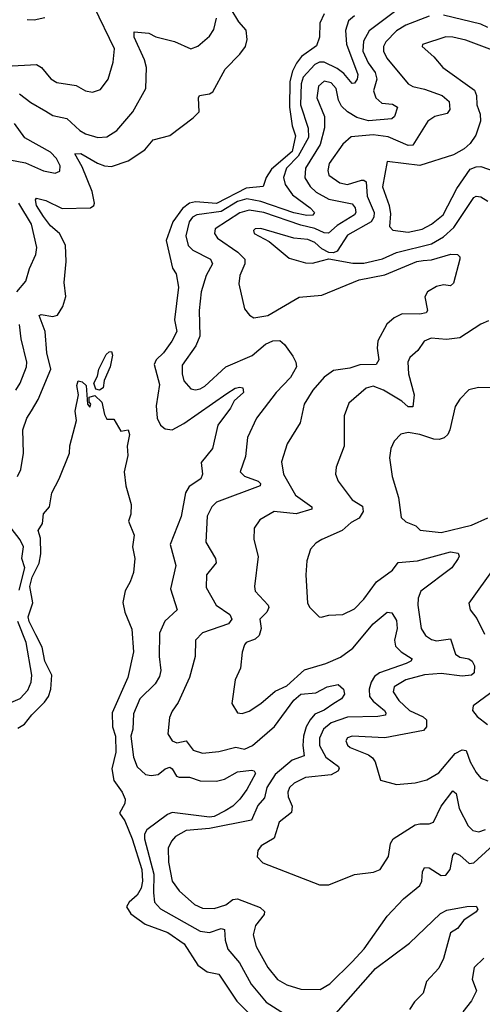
# Model space of a CAD drawing. Extents: x 1443846 to 1577407, y 839182 to 927291.
# Tile 399 of 535: x 1546113 to 1548092, y 887798 to 892009. Entities that reach past the tile are written whole.
import ezdxf

# ---------------------------------------------------------------- set-up
doc = ezdxf.new("R2010")
doc.units = 0

msp = doc.modelspace()

# ---------------------------------------------------------------- linework, layer by layer
at = {"layer": '0CON20XD'}
for points in [[(1545858, 892058), (1545905, 891950.9), (1546005, 891824.4), (1546025, 891814.5), (1546055, 891810.4), (1546185, 891818.2), (1546206.7, 891805), (1546246.8, 891756.8), (1546271.2, 891741.2), (1546355, 891727.5), (1546395, 891705.6), (1546425, 891698.9), (1546458.6, 891711.4), (1546491.5, 891755), (1546512.2, 891827.8), (1546517.8, 891885), (1546431.9, 892065)], [(1547745, 892064), (1547607.9, 891962.1), (1547583.1, 891916.9), (1547581.2, 891875), (1547603, 891825), (1547633.3, 891783.3), (1547640, 891755), (1547626.9, 891705), (1547636.1, 891675), (1547662.1, 891652.1), (1547708.2, 891648.2), (1547728.9, 891635), (1547716.2, 891595), (1547705, 891584.7), (1547605, 891577.3), (1547555, 891591), (1547514.6, 891614.6), (1547489.8, 891639.8), (1547476.5, 891665), (1547466, 891715), (1547445, 891740), (1547415, 891746.3), (1547390.3, 891725), (1547383.2, 891675), (1547416.6, 891595), (1547417.3, 891547.3), (1547398.3, 891475), (1547335.6, 891375), (1547333.1, 891333.1), (1547355, 891295.4), (1547381, 891271), (1547435, 891242.4), (1547535, 891221.8), (1547548, 891205), (1547550.3, 891185), (1547544.6, 891175), (1547470.9, 891129.1), (1547433.8, 891096.2), (1547415, 891097.4), (1547375, 891116), (1547315, 891130.4), (1547157.7, 891185), (1547095, 891194.5), (1547055, 891183), (1546949.2, 891115), (1546946.2, 891095), (1546958.5, 891075), (1547045.7, 891015.7), (1547076.1, 890985), (1547076.6, 890965), (1547054.5, 890915), (1547050.2, 890880.2), (1547075, 890773.3), (1547096.2, 890745), (1547114.5, 890734.5), (1547175, 890744.5), (1547308, 890822), (1547405, 890831.4), (1547565, 890896.7), (1547675, 890917.4), (1547811.1, 890975), (1547839.2, 890979.2), (1547875, 890982.2), (1547956.7, 891006.7), (1547986.2, 891005), (1547995.5, 890995.5), (1547995.5, 890985), (1547968, 890882), (1547955, 890871.2), (1547925, 890874.7), (1547895, 890868.4), (1547857.3, 890845), (1547845.4, 890824.6), (1547857.5, 890765), (1547851.2, 890755), (1547825, 890749.4), (1547749, 890751), (1547715, 890733.9), (1547682.9, 890707.1), (1547644.7, 890635.3), (1547641.8, 890605), (1547649.1, 890555), (1547637.1, 890535), (1547567.5, 890532.5), (1547525, 890519.4), (1547455, 890509.4), (1547415, 890480.5), (1547366.9, 890425), (1547329.6, 890365), (1547312.7, 890285), (1547257.5, 890195), (1547232.2, 890117.8), (1547241.1, 890065), (1547293.3, 889975), (1547363.1, 889925), (1547362.9, 889915), (1547295, 889896), (1547201.2, 889905), (1547139.8, 889870.2), (1547115.6, 889835), (1547114.4, 889785.6), (1547132.6, 889712.6), (1547116.9, 889585), (1547119.5, 889565), (1547175.6, 889505.6), (1547178.8, 889495), (1547170, 889475), (1547140, 889445), (1547145.3, 889405), (1547137.8, 889375), (1547120.5, 889359.5), (1547081.9, 889345), (1547074.5, 889335), (1547064.2, 889304.2), (1547057.1, 889235), (1547034.2, 889185), (1547020.8, 889085), (1547045, 889044.3), (1547065, 889041.8), (1547095, 889050.9), (1547145, 889083.8), (1547205, 889136.5), (1547255, 889160), (1547331.5, 889228.5), (1547422.5, 889255), (1547485, 889282.5), (1547538.5, 889321.5), (1547625, 889424.7), (1547685, 889475.7), (1547705, 889471.9), (1547725, 889438.8), (1547727.4, 889405), (1547716.2, 889355), (1547719.9, 889329.9), (1547744.8, 889304.8), (1547791.1, 889275), (1547785.5, 889265), (1547766.5, 889255), (1547651.3, 889215), (1547630.7, 889199.3), (1547616.3, 889175), (1547607.3, 889145), (1547609.8, 889115), (1547624.2, 889095), (1547673.2, 889055), (1547679.2, 889045), (1547676.9, 889035), (1547645, 889028.7), (1547515, 889026.2), (1547445, 889002.2), (1547412.2, 888975), (1547394.6, 888935.4), (1547394.9, 888904.9), (1547422.5, 888855), (1547476.1, 888815), (1547479.3, 888805), (1547473.3, 888795), (1547445, 888779.4), (1547335, 888768.4), (1547286.4, 888743.6), (1547266.9, 888725), (1547259.6, 888705), (1547261.3, 888685), (1547278.8, 888645), (1547275, 888617.5), (1547223.4, 888576.6), (1547201.6, 888508.4), (1547145.8, 888475), (1547131.2, 888455), (1547128, 888428), (1547153.2, 888403.2), (1547395, 888309.2), (1547435, 888308.6), (1547545, 888353.1), (1547626.6, 888363.4), (1547654.3, 888375), (1547690.5, 888429.5), (1547699.6, 888485), (1547710, 888505), (1547805, 888564.7), (1547825, 888570.3), (1547865, 888569.2), (1547882.9, 888577.1), (1547915, 888645.4), (1547965, 888710.6), (1547979.2, 888699.1), (1547992.6, 888635), (1548031.1, 888561.1), (1548051.7, 888541.7), (1548076.1, 888536.1), (1548105, 888545.3)], [(1546104.2, 890055.7), (1546118.2, 890085), (1546128.9, 890155), (1546127.1, 890255), (1546144, 890305), (1546163.7, 890336.3), (1546192.5, 890385), (1546246.4, 890515), (1546228.6, 890585), (1546222.5, 890675), (1546195.8, 890744.2), (1546205, 890748.9), (1546255, 890740.4), (1546274.6, 890745.4), (1546298.1, 890781.9), (1546310.5, 890825), (1546302.8, 890885), (1546312.2, 890975), (1546309.6, 891045), (1546283.1, 891095), (1546245, 891127.5), (1546215, 891166.9), (1546184.2, 891215), (1546180.7, 891239.3), (1546185, 891245.8), (1546225, 891236.2), (1546295, 891201.5), (1546416.2, 891205), (1546430, 891215), (1546432.9, 891225), (1546422.8, 891275), (1546380.6, 891380.6), (1546348.8, 891435), (1546375, 891437.6), (1546445.3, 891395.3), (1546475, 891384.5), (1546505, 891382.1), (1546577.5, 891405), (1546647.6, 891452.4), (1546684.2, 891495.8), (1546755, 891514.4), (1546855, 891589.2), (1546880, 891615), (1546877.1, 891675), (1546882, 891685), (1546925, 891692.5), (1546938.9, 891701.1), (1546992.4, 891797.6), (1547055, 891861.4), (1547078.5, 891895), (1547085.4, 891925), (1547081.5, 891965), (1547050.3, 892000.3), (1547016.9, 892055)], [(1546112.1, 891692.1), (1546160, 891655), (1546225, 891618.8), (1546255, 891600), (1546315, 891586.7), (1546369.6, 891535), (1546395, 891520.7), (1546447.5, 891505), (1546485, 891508.8), (1546528.9, 891535), (1546596.2, 891615), (1546652.9, 891715), (1546655.4, 891805), (1546647.1, 891837.1), (1546602.7, 891935), (1546602.9, 891957.1), (1546665, 891951.2), (1546695.8, 891935.8), (1546775, 891916.1), (1546845, 891885.4), (1546875, 891895.5), (1546925, 891939.5), (1546943.1, 891966.9), (1546954.7, 892015.3)], [(1546145, 892010.6), (1546175, 892009.2), (1546220.5, 892019.5)], [(1547415.3, 892035), (1547396.9, 891995), (1547395.4, 891934.6), (1547382, 891898), (1547318.7, 891851.3), (1547296.3, 891823.7), (1547280.1, 891789.9), (1547268.9, 891745), (1547267.2, 891635), (1547278.2, 891555), (1547293.1, 891513.1), (1547277.7, 891445), (1547189.3, 891370.7), (1547166.5, 891335), (1547154.1, 891295.9), (1547081.1, 891288.9), (1546955, 891223), (1546865, 891230), (1546839.2, 891225), (1546808.8, 891201.2), (1546768.3, 891145), (1546739, 891065), (1546766, 890946), (1546782.7, 890922.7), (1546792.5, 890865), (1546775.2, 890725), (1546784.7, 890675), (1546763.8, 890635), (1546728, 890585), (1546696.6, 890555), (1546688, 890535), (1546710.7, 890449.3), (1546697.1, 890357.1), (1546701.2, 890305), (1546714.6, 890274.6), (1546735, 890259.4), (1546765, 890255.4), (1546815, 890281.6), (1546999.2, 890410.8), (1547035, 890433.8), (1547055, 890438.2), (1547068, 890435), (1547069.6, 890415), (1547030.6, 890379.4), (1547015, 890347.5), (1546960.8, 890275), (1546937.9, 890175), (1546888.5, 890115), (1546894.4, 890065), (1546888.1, 890045), (1546837.9, 890012.1), (1546822.5, 889985), (1546803.6, 889885), (1546757.1, 889765), (1546780.9, 889675), (1546758.2, 889575), (1546786.9, 889485), (1546733.8, 889436.2), (1546711.4, 889385), (1546709.1, 889285), (1546716.8, 889225), (1546710.4, 889199.6), (1546692, 889168), (1546626.2, 889103.8), (1546599.4, 889040.6), (1546596.6, 888975), (1546588, 888945), (1546599.7, 888855), (1546615, 888813.1), (1546650.4, 888780.4), (1546675, 888775.9), (1546705, 888780.2), (1546735, 888805.2), (1546755, 888812.2), (1546765.6, 888805.6), (1546783.6, 888773.6), (1546795, 888768.6), (1546838.9, 888768.9), (1546885, 888753.6), (1546955, 888751.6), (1546989.1, 888760.9), (1547045, 888792.7), (1547105, 888798.7), (1547115.9, 888795.9), (1547121.5, 888785), (1547085, 888716.9), (1547053.9, 888675), (1547024, 888645), (1546992.4, 888625), (1546945, 888601.5), (1546925, 888598), (1546765, 888617.7), (1546745, 888609.3), (1546656.3, 888543.7), (1546647.4, 888525), (1546647, 888505), (1546686.3, 888355), (1546685.6, 888275), (1546689.6, 888235), (1546715, 888206.1), (1546885, 888110.2), (1546925, 888105.3), (1546975, 888122.1), (1546988.3, 888118.3), (1546992.2, 888072.3), (1547003.3, 888033.3), (1547052.8, 887975), (1547103.4, 887883.4), (1547167, 887807), (1547245, 887757.6)], [(1547545, 892026.2), (1547519.6, 892005), (1547506.7, 891963.3), (1547510.6, 891905), (1547559.8, 891775), (1547556.1, 891755), (1547545, 891738.2), (1547535, 891736.2), (1547499, 891779), (1547471.2, 891801.2), (1547415, 891828.4), (1547395, 891827.5), (1547375, 891817.2), (1547325, 891763.2), (1547316.4, 891735), (1547314, 891645), (1547347, 891545), (1547347.8, 891505), (1547304.7, 891425.3), (1547254.2, 891375), (1547240.7, 891335), (1547248.8, 891305), (1547280, 891260), (1547355.9, 891205), (1547374.6, 891185), (1547367.2, 891172.8), (1547341.8, 891171.8), (1547285, 891183.7), (1547145, 891232.3), (1547085, 891242.9), (1547045, 891231.9), (1546975, 891188.6), (1546870.5, 891175), (1546851.9, 891165), (1546838.3, 891145), (1546823, 891085), (1546833.6, 891043.6), (1546853.4, 891023.4), (1546929.2, 890985), (1546937.3, 890965), (1546910.5, 890915), (1546888.7, 890845), (1546880.4, 890765), (1546883.2, 890655), (1546866.2, 890615), (1546807.9, 890532.1), (1546807.3, 890495), (1546814.7, 890464.7), (1546845, 890431.1), (1546865, 890426.2), (1546885, 890430), (1546905, 890441.4), (1546995, 890524.3), (1547107.4, 890572.6), (1547165, 890621.9), (1547195, 890635.7), (1547225, 890637.1), (1547245, 890620.3), (1547280.6, 890570.6), (1547294.5, 890545), (1547296.7, 890525), (1547271.1, 890478.9), (1547210.4, 890415), (1547126.4, 890305), (1547087.2, 890222.8), (1547079, 890141), (1547056.4, 890075), (1547075, 890057.2), (1547133.3, 890035), (1547143.3, 890025), (1547142, 890015), (1546954.3, 889945), (1546934.1, 889925.9), (1546914.8, 889885.2), (1546909.2, 889775), (1546950.4, 889705), (1546953.8, 889686.2), (1546912.2, 889635), (1546910.3, 889580.3), (1546952.9, 889505), (1547011.4, 889465), (1547020, 889445), (1547006.5, 889425), (1546895, 889386.2), (1546865.5, 889355), (1546862.9, 889285), (1546839.6, 889195), (1546791.4, 889088.6), (1546765, 889051.2), (1546754.4, 889025), (1546747.1, 888955), (1546765, 888924.3), (1546785, 888915.5), (1546825.2, 888925.2), (1546855, 888885.4), (1546895, 888872.5), (1546965, 888879), (1547037.9, 888897.9), (1547075, 888889.2), (1547108.7, 888905), (1547203.4, 888986.6), (1547285, 889098.2), (1547315, 889124.1), (1547379.3, 889130.7), (1547428, 889155), (1547475.3, 889165.3), (1547498.6, 889145), (1547501.9, 889125), (1547490, 889105), (1547456.3, 889083.7), (1547415, 889055.2), (1547375, 889038.8), (1547355.2, 889015), (1547338.1, 888985), (1547327.4, 888945), (1547323.9, 888905), (1547329.2, 888860.9), (1547278.5, 888841.5), (1547205, 888780.9), (1547170.6, 888725), (1547159.6, 888680.4), (1547131.7, 888648.3), (1547104.3, 888585.7), (1546925, 888550), (1546825, 888541.3), (1546780, 888515), (1546762.5, 888495), (1546748.2, 888465), (1546749.3, 888405), (1546765, 888324.4), (1546795, 888283.2), (1546860.9, 888225), (1546895, 888208.4), (1546945, 888206.8), (1546995, 888223.1), (1547025, 888246.5), (1547045, 888249), (1547141.7, 888211.7), (1547159.7, 888195), (1547158.5, 888181.5), (1547121.1, 888135), (1547111.1, 888095), (1547123.9, 888045), (1547173.9, 887955), (1547215, 887903.8), (1547255, 887881.3), (1547315, 887862.3), (1547398.5, 887861.5), (1547439.5, 887885), (1547535, 887979.2), (1547586.7, 888035), (1547684.4, 888175), (1547755, 888249.4), (1547824.7, 888305.3), (1547832.7, 888325), (1547835.3, 888364.7), (1547845, 888383.1), (1547865, 888381.2), (1547915, 888349.1), (1547935, 888350.4), (1547953.5, 888375), (1547965, 888433.8), (1547973.7, 888446.3), (1547995, 888435.4), (1548035, 888400.4), (1548055, 888402.5), (1548189.2, 888525)], [(1547865, 892025.2), (1547765, 891986.5), (1547725, 891961.1), (1547678.8, 891915), (1547669.2, 891895), (1547668.4, 891875), (1547682.7, 891845), (1547774.4, 891735), (1547795, 891723.4), (1547845, 891712.6), (1547920.5, 891685), (1547949.5, 891659.5), (1547952.5, 891625), (1547941.5, 891608.5), (1547888, 891595), (1547858.6, 891575), (1547795, 891473.2), (1547775, 891471), (1547688.5, 891508.5), (1547625, 891517.4), (1547531, 891509), (1547495, 891476.9), (1547436.4, 891395), (1547430.8, 891365), (1547435.4, 891345), (1547482.3, 891312.3), (1547515, 891304.8), (1547575, 891322.5), (1547585, 891323.4), (1547595, 891315.5), (1547598.7, 891255), (1547628.6, 891185), (1547627.7, 891165), (1547615.7, 891145), (1547515, 891087.5), (1547470.8, 891019.2), (1547455, 891012.2), (1547435, 891012.9), (1547405, 891029.1), (1547375, 891056), (1547345, 891069.3), (1547285, 891075.5), (1547145, 891116), (1547120, 891115), (1547112.6, 891107.4), (1547115.8, 891095), (1547180.1, 891060.1), (1547265, 890989.5), (1547335, 890968.9), (1547365, 890968.5), (1547402.4, 890977.6), (1547435, 890985.8), (1547538, 890968), (1547585, 890967.7), (1547665, 890986.5), (1547725, 891013.3), (1547875, 891050), (1547925, 891080.4), (1547969.4, 891120.6), (1548055, 891249.3), (1548065, 891254.6), (1548085, 891252.3), (1548115, 891232.9)], [(1548115, 891975.5), (1548085, 891990.2), (1547925, 892028.3)], [(1548215, 891849.3), (1548021.3, 891921.3), (1547965.2, 891935.2), (1547935, 891936.2), (1547836.2, 891903.8), (1547833.8, 891895), (1547885, 891850.6), (1547922.2, 891805), (1548057.7, 891707.7), (1548066.5, 891685), (1548067.9, 891645), (1548082, 891605), (1548083.4, 891575), (1548063.9, 891516.1), (1548040.2, 891479.8), (1548013.6, 891456.4), (1547968.4, 891431.6), (1547825, 891385.9), (1547685, 891403.3), (1547664.8, 891295), (1547693.3, 891215), (1547698.4, 891178.4), (1547694.7, 891124.7), (1547708.6, 891108.6), (1547775, 891100.5), (1547835, 891113.1), (1547875, 891134.3), (1547923.6, 891175), (1547983, 891287), (1548039.6, 891370.4), (1548065, 891380.4), (1548085, 891380.9), (1548195, 891343.3)], [(1546070.1, 891410.1), (1546137.2, 891397.2), (1546215, 891363.3), (1546265, 891352.3), (1546285, 891362), (1546286.6, 891385), (1546270, 891415), (1546245, 891442.6), (1546135, 891503.5), (1546091.4, 891565)], [(1546100.5, 890845), (1546139.2, 890890.8), (1546155.4, 890945), (1546182.7, 891005), (1546186.5, 891035), (1546163, 891135), (1546108.8, 891225)], [(1548118.7, 890721.3), (1548085, 890706.4), (1547995, 890648.5), (1547938.9, 890641.1), (1547872.4, 890647.6), (1547842.5, 890635), (1547815.6, 890595), (1547781.8, 890565), (1547773.8, 890545), (1547775.4, 890494.6), (1547800.8, 890405), (1547795, 890353.1), (1547775, 890353.2), (1547747.4, 890377.4), (1547669.6, 890425), (1547625, 890441.2), (1547595, 890433.1), (1547520.2, 890369.8), (1547500.9, 890315), (1547500.8, 890185), (1547466.9, 890095), (1547464.2, 890065), (1547475.8, 890035), (1547534.4, 889955), (1547579, 889929), (1547582, 889905), (1547565, 889876.5), (1547531, 889859), (1547492.9, 889825), (1547404.7, 889785.3), (1547379.8, 889770.2), (1547356.9, 889745), (1547341.4, 889695), (1547336.9, 889635), (1547343.6, 889513.6), (1547354.5, 889494.5), (1547393.3, 889455), (1547403, 889453), (1547435, 889461.9), (1547495, 889464.4), (1547545, 889489.4), (1547585, 889530.5), (1547639.3, 889605), (1547707.2, 889655), (1547732.3, 889687.7), (1547815, 889694), (1547955, 889733.8), (1547987.8, 889727.8), (1547992.5, 889715), (1547988.5, 889705), (1547961.2, 889665), (1547828.9, 889565), (1547817.1, 889535), (1547815.3, 889505), (1547829.6, 889405), (1547848.9, 889375), (1547875, 889357.7), (1547895, 889352.7), (1547955, 889360.9), (1547976.6, 889295), (1547995, 889283), (1548034.6, 889275.4), (1548048.9, 889265), (1548057.8, 889245), (1548056.8, 889215), (1548045, 889206.1), (1548005, 889201.9), (1547915, 889212.6), (1547845, 889206.6), (1547765, 889185.6), (1547714.6, 889155), (1547710, 889135), (1547735, 889096.6), (1547780.9, 889055), (1547838, 889028), (1547852.8, 889015), (1547852.5, 888985), (1547840.5, 888969.5), (1547675, 888938.2), (1547535, 888945.3), (1547515, 888937.5), (1547508.5, 888925), (1547515, 888905.8), (1547526, 888896), (1547605.3, 888865.3), (1547622.5, 888852.5), (1547632.9, 888835), (1547656, 888756), (1547725, 888738.6), (1547804.5, 888745.5), (1547855, 888757.3), (1547905, 888787.9), (1547975, 888870.9), (1548005, 888886.9), (1548023, 888883), (1548039.1, 888835), (1548065, 888789.4), (1548085, 888765.7), (1548115, 888753.3)], [(1546096.4, 890425), (1546115.2, 890454.8), (1546141.6, 890525), (1546143.6, 890545), (1546119.8, 890645), (1546112.4, 890705)], [(1546455, 890424.3), (1546438.7, 890428.7), (1546430.6, 890455), (1546445.6, 890485), (1546451.2, 890515), (1546483.3, 890576.7), (1546495, 890588.9), (1546505, 890590), (1546510, 890575), (1546500.4, 890525), (1546473.8, 890466.2), (1546470, 890435), (1546455, 890424.3)], [(1546105, 888979.1), (1546134.2, 888995.8), (1546165, 889036.5), (1546219.7, 889090.3), (1546236.2, 889115), (1546246.4, 889145), (1546249.8, 889205), (1546220.6, 889265), (1546208.4, 889325), (1546182.3, 889377.7), (1546153.3, 889435), (1546149.4, 889455), (1546168.9, 889515), (1546157, 889585), (1546166.2, 889625), (1546195.8, 889685), (1546203.9, 889725), (1546201.3, 889791.3), (1546191.4, 889825), (1546210, 889855), (1546215, 889896), (1546240, 889925), (1546250, 889985), (1546282.5, 890045), (1546326.7, 890155), (1546327, 890187), (1546356, 890295), (1546350, 890335), (1546363.8, 890405), (1546356.7, 890445), (1546362.5, 890465), (1546380.7, 890460.7), (1546397.5, 890445), (1546403.3, 890365), (1546412.5, 890352.5), (1546416.7, 890365), (1546410, 890375), (1546410, 890395), (1546435, 890402), (1546463.8, 890373.8), (1546475, 890320), (1546485, 890301.2), (1546515, 890300), (1546545, 890250), (1546577.5, 890255), (1546582.5, 890235), (1546573.3, 890185), (1546575.6, 890145), (1546559.2, 890075), (1546567.5, 890015), (1546590, 889935), (1546588.8, 889895), (1546578.8, 889865), (1546603.3, 889805), (1546595.8, 889755), (1546605.8, 889705), (1546599.2, 889645), (1546586, 889605), (1546564.2, 889565.8), (1546554.1, 889515.9), (1546562.9, 889475), (1546592.1, 889402.1), (1546599.5, 889305), (1546575.3, 889195), (1546508, 889045), (1546510.2, 888985), (1546523.1, 888945), (1546524.3, 888875.7), (1546507, 888805), (1546515.4, 888755), (1546551.8, 888705), (1546564.4, 888675), (1546563.2, 888656.8), (1546540, 888615), (1546562.7, 888582.7), (1546594.5, 888505), (1546635.9, 888374.1), (1546638.7, 888325), (1546632.7, 888295), (1546615.3, 888264.7), (1546581.6, 888235), (1546569.7, 888215), (1546588.2, 888185), (1546649.8, 888139.8), (1546746.4, 888105), (1546816.8, 888056.8), (1546875, 887965.7), (1546915, 887936.9), (1546965, 887926.9), (1547041.5, 887811.5), (1547135, 887717.8)], [(1548197.1, 890435), (1548075, 890435.8), (1548033.9, 890426.1), (1547995, 890386.7), (1547976, 890355), (1547952.9, 890255), (1547944.4, 890235), (1547928.7, 890221.3), (1547906.5, 890213.5), (1547885, 890214.6), (1547824.5, 890235.5), (1547775, 890243.3), (1547743.5, 890236.5), (1547715, 890206.2), (1547700.8, 890175), (1547694.3, 890135), (1547705.8, 890055), (1547733.5, 889965), (1547745, 889880), (1547765, 889860.8), (1547806.7, 889845), (1547825.9, 889825.9), (1547916.1, 889816.1), (1548045, 889847.5), (1548115, 889878.6)], [(1546110.3, 889569.7), (1546135.4, 889665), (1546121.7, 889705), (1546129.2, 889755), (1546115.7, 889785), (1546038.2, 889885)], [(1548145, 889669.6), (1548034.1, 889514.1), (1548039.2, 889485), (1548067.8, 889447.8), (1548101.4, 889381.4)], [(1546075, 889088.7), (1546115, 889106.2), (1546148, 889142), (1546162.6, 889175), (1546165.2, 889205.2), (1546140, 889345), (1546104.4, 889435)], [(1548149.4, 889145), (1548052.5, 889075), (1548050, 889055), (1548069.1, 889029.1), (1548114.2, 888995)], [(1547455, 887747.1), (1547635, 887950.3), (1547780.8, 888059.1), (1547913.4, 888186.6), (1547939.5, 888200.5), (1548025, 888215.4), (1548065, 888218.1), (1548072.5, 888205), (1548065, 888192.9), (1548012.7, 888157.3), (1547985, 888122.3), (1547955, 888103.1), (1547925.8, 887994.2), (1547905, 887952.5), (1547852.3, 887895), (1547838.6, 887845), (1547801.2, 887808.8), (1547780, 887775)], [(1548098.6, 887995), (1548056.9, 887955), (1548048.9, 887905), (1548066.7, 887855), (1548045, 887812), (1548008.1, 887765)]]:
    msp.add_lwpolyline(points, dxfattribs=at)

doc.saveas('drawing.dxf')
